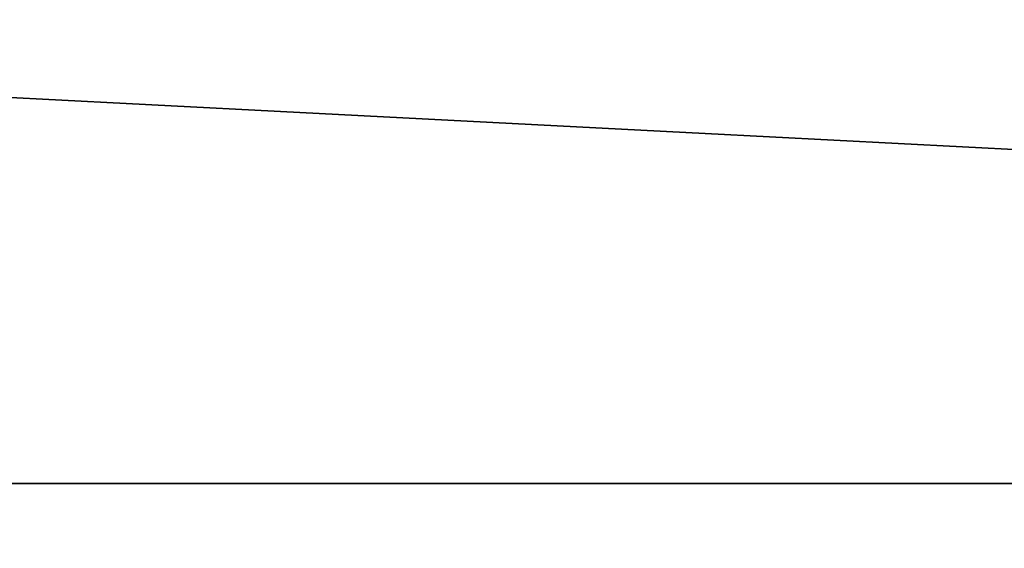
# Model space of a CAD drawing. Extents: x -252 to 252, y -10 to 1339.
# Tile 1031 of 1056: x -108.09 to -101.72, y 1279.08 to 1282.5. Entities that reach past the tile are written whole.
import ezdxf

# ---------------------------------------------------------------- set-up
doc = ezdxf.new("R2010")
doc.units = 0
doc.header["$LTSCALE"] = 52.148148
doc.layers.add('135', color=7, linetype='CONTINUOUS')
doc.layers.add('136', color=7, linetype='CONTINUOUS')

msp = doc.modelspace()

# ---------------------------------------------------------------- linework, layer by layer
at = {"layer": '135', "color": 7, "linetype": 'CONTINUOUS'}
for points in [[(-210, 1287.2782, 7.7782), (-210, 1279.5, 11), (-60, 1285.9656, 8.8992), (-210, 1287.2782, 7.7782)], [(-60, 1279.5, -11), (-210, 1287.2782, -7.7782), (-60, 1285.9656, -8.8992), (-60, 1279.5, -11)], [(-210, 1279.5, -11), (-210, 1287.2782, -7.7782), (-60, 1279.5, -11), (-210, 1279.5, -11)], [(-60, 1285.9656, 8.8992), (-210, 1279.5, 11), (-60, 1279.5, 11), (-60, 1285.9656, 8.8992)]]:
    msp.add_3dface(points, dxfattribs=at)
at = {"layer": '136', "color": 7, "linetype": 'CONTINUOUS'}
for points in [[(-210, 1271.7218, -7.7782), (-210, 1279.5, -11), (-60, 1273.0344, -8.8992), (-210, 1271.7218, -7.7782)], [(-210, 1279.5, -11), (-60, 1279.5, -11), (-60, 1273.0344, -8.8992), (-210, 1279.5, -11)], [(-210, 1279.5, 11), (-210, 1271.7218, 7.7782), (-60, 1279.5, 11), (-210, 1279.5, 11)], [(-60, 1279.5, 11), (-210, 1271.7218, 7.7782), (-60, 1273.0344, 8.8992), (-60, 1279.5, 11)]]:
    msp.add_3dface(points, dxfattribs=at)

doc.saveas('drawing.dxf')
